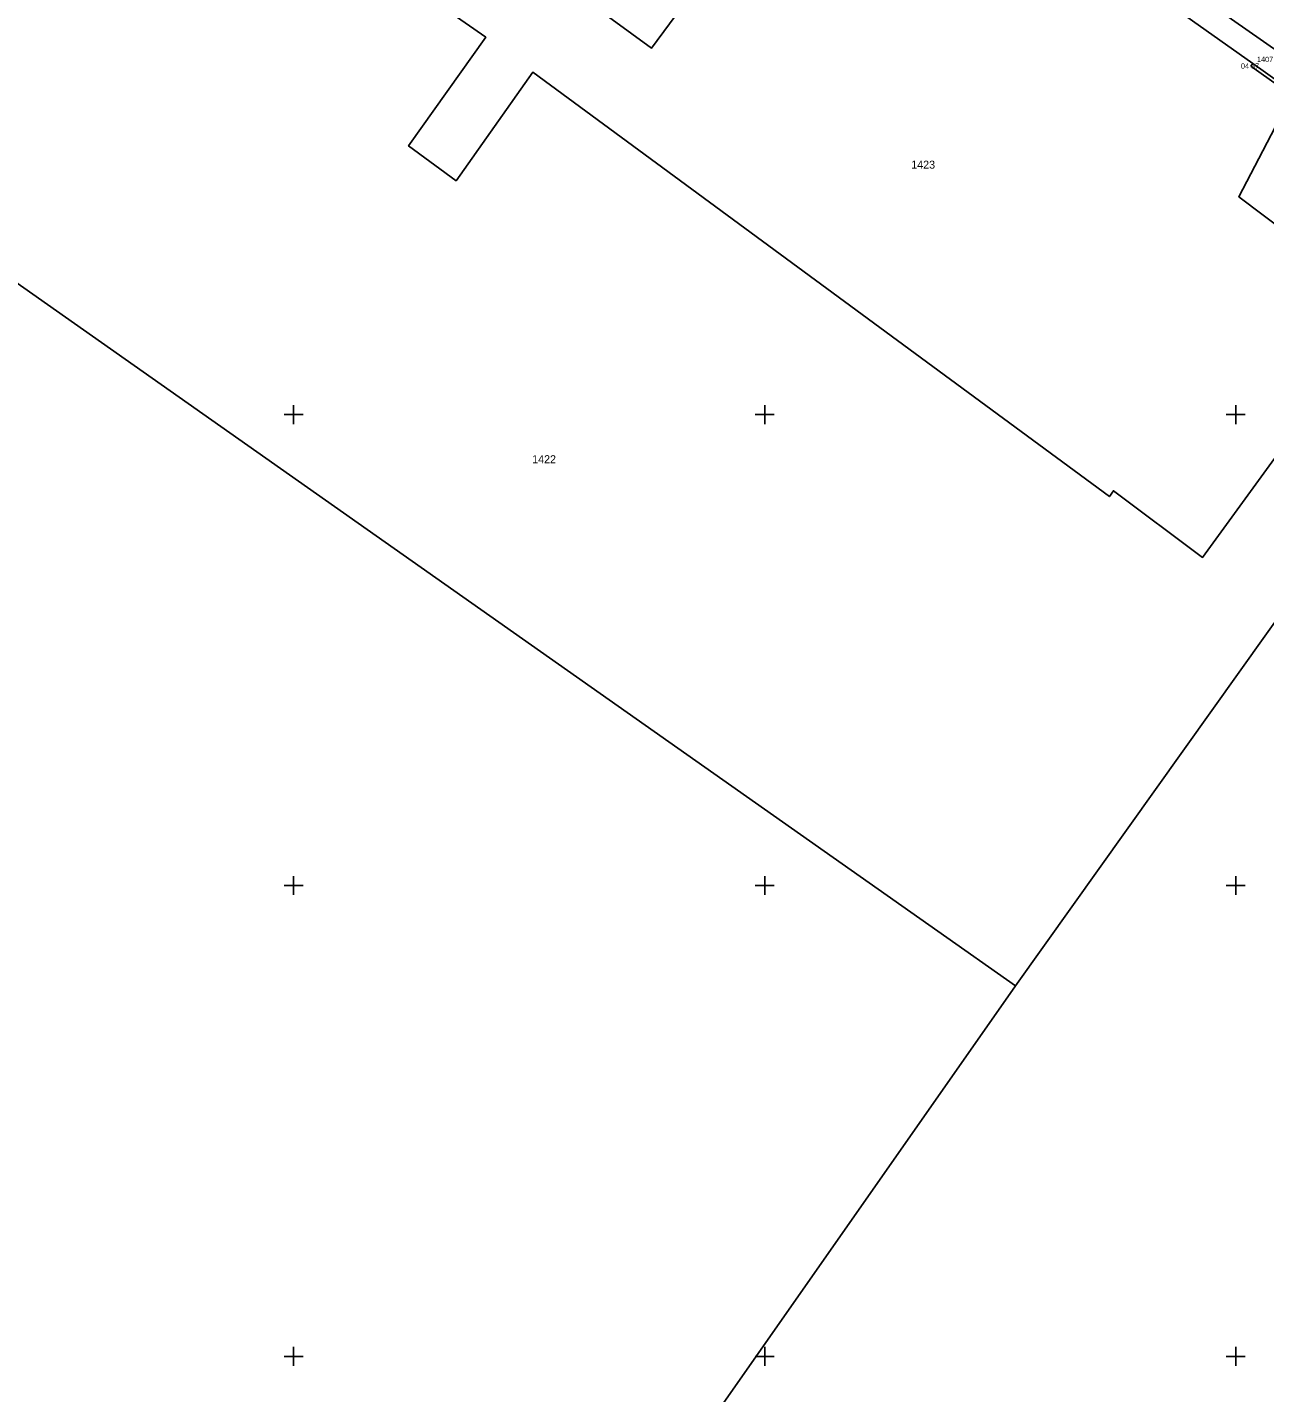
# Model space of a CAD drawing. Extents: x -711234 to -710007, y -1026313 to -1025448.
# Drawn here: x -710589.1 to -710523.5, y -1025651.9 to -1025579.4 of the extents above; entities that cross this region are included whole.
import ezdxf

# ---------------------------------------------------------------- set-up
doc = ezdxf.new("R2010")
doc.units = 0
for name, color, linetype in [('Z_body', 7, 'Continuous'), ('Z_body_cisla', 7, 'Continuous'), ('Z_body_vysky_redukovane', 7, 'Continuous'), ('Z_hektometricka_sit', 7, 'Continuous'), ('Z_katastr_cisla_pozemkova', 7, 'Continuous'), ('Z_katastr_hranice', 7, 'Continuous'), ('Z_ploty', 7, 'Continuous'), ('Z_vstupy', 7, 'Continuous')]:
    doc.layers.add(name, color=color, linetype=linetype)

# ---------------------------------------------------------------- blocks, each defined once
blk = doc.blocks.new('POINT_DISPLAY')
blk.add_line((0, 0), (0, 0))

msp = doc.modelspace()

# ---------------------------------------------------------------- linework, layer by layer
at = {"layer": 'Z_hektometricka_sit'}
for p, q in [((-710575, -1025599.5), (-710575, -1025600.5)), ((-710550, -1025599.5), (-710550, -1025600.5)), ((-710525, -1025599.5), (-710525, -1025600.5)), ((-710575.5, -1025600), (-710574.5, -1025600)), ((-710550.5, -1025600), (-710549.5, -1025600)), ((-710525.5, -1025600), (-710524.5, -1025600)), ((-710575.5, -1025625), (-710574.5, -1025625)), ((-710575, -1025624.5), (-710575, -1025625.5)), ((-710550.5, -1025625), (-710549.5, -1025625)), ((-710550, -1025624.5), (-710550, -1025625.5)), ((-710525.5, -1025625), (-710524.5, -1025625)), ((-710525, -1025624.5), (-710525, -1025625.5)), ((-710575, -1025649.5), (-710575, -1025650.5)), ((-710550, -1025649.5), (-710550, -1025650.5)), ((-710525, -1025649.5), (-710525, -1025650.5)), ((-710575.5, -1025650), (-710574.5, -1025650)), ((-710550.5, -1025650), (-710549.5, -1025650)), ((-710525.5, -1025650), (-710524.5, -1025650))]:
    msp.add_line(p, q, dxfattribs=at)
at = {"layer": 'Z_katastr_hranice'}
for p, q in [((-710521.34, -1025581.73), (-710570.34, -1025547.25)), ((-710508.5, -1025590.76), (-710536.69, -1025630.33)), ((-710536.69, -1025630.33), (-710616.28, -1025744.09))]:
    msp.add_line(p, q, dxfattribs=at)
for points in [[(-710566.76, -1025578.6), (-710563.9, -1025574.78), (-710556, -1025580.54), (-710552.84, -1025576.25), (-710556.83, -1025573.35), (-710553.5, -1025568.74), (-710552.54, -1025569.47), (-710550.71, -1025567.17), (-710549.72, -1025566.86), (-710547.43, -1025564.15), (-710570.34, -1025547.25)], [(-710536.69, -1025630.33), (-710607.26, -1025580.65), (-710587.75, -1025563)], [(-710521.34, -1025581.73), (-710522.06, -1025583.11), (-710524.84, -1025588.43), (-710517.09, -1025594.28), (-710526.76, -1025607.58), (-710531.49, -1025604.04), (-710531.7, -1025604.35), (-710562.31, -1025581.82), (-710566.38, -1025587.58), (-710568.9, -1025585.73), (-710564.8, -1025579.96), (-710566.76, -1025578.6)]]:
    msp.add_lwpolyline(points, dxfattribs=at)
at = {"layer": 'Z_ploty'}
for p, q in [((-710524.19, -1025581.49), (-710524.09, -1025581.35)), ((-710524.19, -1025581.49), (-710518.88, -1025585.29)), ((-710524.09, -1025581.35), (-710518.78, -1025585.15))]:
    msp.add_line(p, q, dxfattribs=at)
at = {"layer": 'Z_vstupy'}
msp.add_line((-710529.04, -1025577.84), (-710524.09, -1025581.35), dxfattribs=at)

# ---------------------------------------------------------------- block references
at = {"layer": 'Z_body'}
msp.add_blockref('POINT_DISPLAY', (-710524.09, -1025581.35), dxfattribs=at)

# ---------------------------------------------------------------- texts
at = {"layer": 'Z_body_cisla'}
msp.add_text('1407', height=0.28, dxfattribs=at).set_placement((-710523.87, -1025581.28))
at = {"layer": 'Z_body_vysky_redukovane'}
msp.add_text('04 37', height=0.28, dxfattribs=at).set_placement((-710524.72, -1025581.63))
at = {"layer": 'Z_katastr_cisla_pozemkova'}
for s, p in [('1423', (-710542.22, -1025586.94)), ('1422', (-710562.34, -1025602.58))]:
    msp.add_text(s, height=0.425, dxfattribs=at).set_placement(p)

doc.saveas('drawing.dxf')
